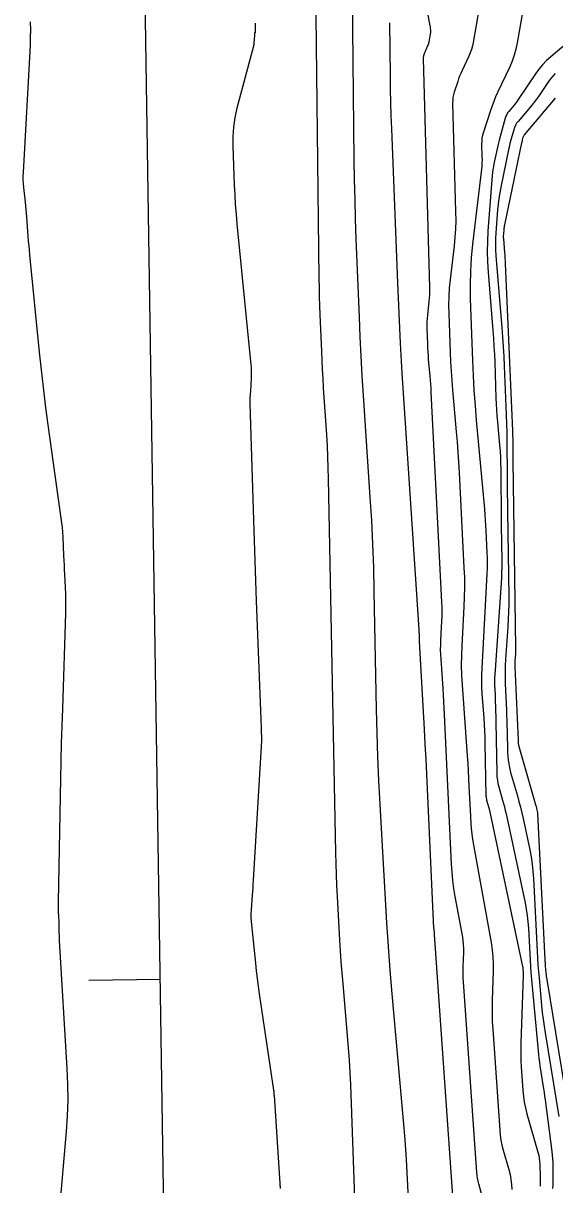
# Model space of a CAD drawing. Extents: x 1768942 to 1774819, y 723037 to 732099.
# Drawn here: x 1770817.1 to 1770861.8, y 724320 to 724417.7 of the extents above; entities that cross this region are included whole.
import ezdxf

# ---------------------------------------------------------------- set-up
doc = ezdxf.new("R2010")
doc.units = 0
doc.layers.add('R_Contours', color=7, linetype='Continuous')
doc.layers.add('R_Horz Alg', color=7, linetype='Continuous')

msp = doc.modelspace()

# ---------------------------------------------------------------- linework, layer by layer
at = {"layer": 'R_Contours'}
for points in [[(1770841.546, 724430.622), (1770841.949, 724396.23), (1770841.96, 724395.464), (1770841.977, 724394.697), (1770841.999, 724393.93), (1770842.027, 724393.164), (1770842.147, 724390.099), (1770842.18, 724389.333), (1770842.218, 724388.567), (1770842.261, 724387.801), (1770842.309, 724387.036), (1770842.573, 724383.062), (1770842.628, 724382.144), (1770842.673, 724381.226), (1770842.707, 724380.307), (1770842.73, 724379.388), (1770843.338, 724347.918), (1770843.359, 724346.998), (1770843.39, 724346.079), (1770843.428, 724345.159), (1770843.475, 724344.24), (1770843.677, 724340.565), (1770843.732, 724339.647), (1770843.794, 724338.729), (1770843.865, 724337.811), (1770843.942, 724336.894), (1770844.332, 724332.527), (1770844.417, 724331.493), (1770844.489, 724330.458), (1770844.547, 724329.423), (1770844.591, 724328.386), (1770845.591, 724300.531)], [(1770849.47, 724318.807), (1770849.399, 724320.454), (1770849.308, 724322.1), (1770849.194, 724323.745), (1770849.058, 724325.388), (1770848.107, 724336.055), (1770847.938, 724338.043), (1770847.786, 724340.033), (1770847.651, 724342.023), (1770847.532, 724344.015), (1770847.092, 724351.984), (1770846.991, 724353.977), (1770846.908, 724355.97), (1770846.843, 724357.964), (1770846.795, 724359.959), (1770846.603, 724369.924), (1770846.553, 724371.902), (1770846.48, 724373.879), (1770846.384, 724375.855), (1770846.265, 724377.83), (1770845.697, 724386.383), (1770845.593, 724388.03), (1770845.5, 724389.678), (1770845.419, 724391.326), (1770845.349, 724392.975), (1770845.089, 724399.572), (1770845.03, 724401.221), (1770844.983, 724402.871), (1770844.946, 724404.521), (1770844.921, 724406.171), (1770844.726, 724422.829)], [(1770855.652, 724319.121), (1770855.387, 724320.051), (1770855.327, 724320.285), (1770855.279, 724320.52), (1770855.244, 724320.758), (1770855.221, 724320.998), (1770854.102, 724337.06), (1770854.084, 724337.372), (1770854.075, 724337.684), (1770854.073, 724337.996), (1770854.08, 724338.308), (1770854.125, 724339.557), (1770854.128, 724339.869), (1770854.114, 724340.18), (1770854.083, 724340.489), (1770854.036, 724340.797), (1770853.415, 724344.233), (1770853.304, 724344.909), (1770853.215, 724345.588), (1770853.15, 724346.27), (1770853.106, 724346.954), (1770852.519, 724359.543), (1770852.491, 724360.088), (1770852.461, 724360.633), (1770852.427, 724361.178), (1770852.39, 724361.722), (1770852.213, 724364.186), (1770852.191, 724364.588), (1770852.181, 724364.989), (1770852.184, 724365.391), (1770852.199, 724365.792), (1770852.287, 724367.4), (1770852.304, 724367.802), (1770852.31, 724368.203), (1770852.306, 724368.605), (1770852.291, 724369.007), (1770851.398, 724386.65), (1770851.379, 724386.992), (1770851.357, 724387.334), (1770851.331, 724387.676), (1770851.302, 724388.017), (1770851.172, 724389.438), (1770851.146, 724389.751), (1770851.124, 724390.065), (1770851.106, 724390.379), (1770851.093, 724390.693), (1770851.046, 724392.006), (1770851.042, 724392.292), (1770851.048, 724392.578), (1770851.065, 724392.864), (1770851.093, 724393.149), (1770851.229, 724394.289), (1770851.257, 724394.574), (1770851.275, 724394.86), (1770851.283, 724395.146), (1770851.28, 724395.432), (1770850.742, 724414.748), (1770850.743, 724414.812), (1770850.749, 724414.875), (1770850.761, 724414.937), (1770850.778, 724414.998), (1770850.858, 724415.242), (1770850.879, 724415.303), (1770850.902, 724415.363), (1770850.927, 724415.422), (1770850.953, 724415.48), (1770851.113, 724415.821), (1770851.146, 724415.898), (1770851.174, 724415.977), (1770851.197, 724416.057), (1770851.214, 724416.139), (1770851.351, 724416.93), (1770851.358, 724416.975), (1770851.361, 724417.021), (1770851.361, 724417.067), (1770851.357, 724417.113), (1770851.338, 724417.298), (1770851.332, 724417.344), (1770851.326, 724417.39), (1770851.319, 724417.436), (1770851.311, 724417.482), (1770850.6, 724421.26)], [(1770859.5, 724421.057), (1770858.628, 724416.045), (1770858.519, 724415.525), (1770858.377, 724415.015), (1770858.201, 724414.517), (1770857.991, 724414.029), (1770856.976, 724411.869), (1770856.808, 724411.499), (1770856.652, 724411.123), (1770856.508, 724410.743), (1770856.375, 724410.359), (1770855.777, 724408.536), (1770855.707, 724408.285), (1770855.658, 724408.031), (1770855.632, 724407.774), (1770855.628, 724407.514), (1770855.658, 724406.465), (1770855.66, 724406.203), (1770855.653, 724405.942), (1770855.637, 724405.681), (1770855.61, 724405.42), (1770854.863, 724399.116), (1770854.75, 724397.977), (1770854.681, 724396.837), (1770854.656, 724395.695), (1770854.675, 724394.551), (1770854.861, 724389.311), (1770854.914, 724388.057), (1770854.985, 724386.804), (1770855.073, 724385.551), (1770855.178, 724384.3), (1770855.86, 724376.807), (1770855.898, 724376.355), (1770855.933, 724375.902), (1770855.963, 724375.449), (1770855.988, 724374.996), (1770856.08, 724373.182), (1770856.096, 724372.729), (1770856.102, 724372.275), (1770856.095, 724371.822), (1770856.076, 724371.368), (1770855.641, 724363.419), (1770855.62, 724362.894), (1770855.616, 724362.37), (1770855.629, 724361.846), (1770855.658, 724361.322), (1770855.809, 724359.225), (1770855.843, 724358.701), (1770855.87, 724358.177), (1770855.891, 724357.652), (1770855.905, 724357.127), (1770855.994, 724352.708), (1770855.999, 724352.613), (1770856.011, 724352.519), (1770856.028, 724352.425), (1770856.051, 724352.333), (1770856.157, 724351.965), (1770856.183, 724351.872), (1770856.207, 724351.78), (1770856.229, 724351.687), (1770856.25, 724351.593), (1770859.079, 724338.33), (1770859.082, 724338.314), (1770859.084, 724338.298), (1770859.086, 724338.282), (1770859.087, 724338.266), (1770859.09, 724338.201), (1770859.091, 724338.185), (1770859.092, 724338.169), (1770859.093, 724338.153), (1770859.095, 724338.137), (1770859.124, 724337.824), (1770859.128, 724337.766), (1770859.131, 724337.708), (1770859.132, 724337.651), (1770859.13, 724337.593), (1770858.927, 724331.891), (1770858.915, 724331.393), (1770858.917, 724330.895), (1770858.932, 724330.398), (1770858.96, 724329.901), (1770859.099, 724327.912), (1770859.146, 724327.417), (1770859.219, 724326.927), (1770859.317, 724326.441), (1770859.441, 724325.959), (1770860.365, 724322.716), (1770860.429, 724322.465), (1770860.475, 724322.21), (1770860.506, 724321.954), (1770860.52, 724321.694), (1770860.543, 724320.652), (1770860.548, 724320.392), (1770860.55, 724320.132), (1770860.549, 724319.871)], [(1770855.426, 724418.994), (1770854.921, 724416.092), (1770854.858, 724415.791), (1770854.776, 724415.496), (1770854.674, 724415.207), (1770854.552, 724414.925), (1770853.964, 724413.675), (1770853.867, 724413.46), (1770853.777, 724413.243), (1770853.694, 724413.023), (1770853.617, 724412.801), (1770853.323, 724411.905), (1770853.259, 724411.679), (1770853.216, 724411.451), (1770853.193, 724411.22), (1770853.189, 724410.986), (1770853.444, 724401.832), (1770853.451, 724401.116), (1770853.432, 724400.402), (1770853.387, 724399.689), (1770853.316, 724398.977), (1770852.978, 724396.132), (1770852.908, 724395.42), (1770852.865, 724394.708), (1770852.849, 724393.993), (1770852.861, 724393.278), (1770852.977, 724390.002), (1770853.01, 724389.218), (1770853.054, 724388.434), (1770853.109, 724387.651), (1770853.175, 724386.869), (1770853.498, 724383.322), (1770853.571, 724382.47), (1770853.636, 724381.618), (1770853.692, 724380.764), (1770853.739, 724379.91), (1770854.145, 724371.88), (1770854.176, 724371.059), (1770854.185, 724370.239), (1770854.173, 724369.419), (1770854.139, 724368.599), (1770853.959, 724365.319), (1770853.927, 724364.499), (1770853.921, 724363.68), (1770853.941, 724362.86), (1770853.987, 724362.041), (1770854.415, 724356.066), (1770854.459, 724355.429), (1770854.498, 724354.791), (1770854.534, 724354.152), (1770854.566, 724353.514), (1770854.685, 724350.959), (1770854.726, 724350.321), (1770854.787, 724349.686), (1770854.869, 724349.053), (1770854.973, 724348.423), (1770856.432, 724340.355), (1770856.524, 724339.755), (1770856.583, 724339.152), (1770856.611, 724338.548), (1770856.605, 724337.94), (1770856.518, 724335.506), (1770856.504, 724334.898), (1770856.507, 724334.29), (1770856.525, 724333.682), (1770856.559, 724333.075), (1770857.152, 724324.568), (1770857.192, 724324.144), (1770857.255, 724323.725), (1770857.339, 724323.309), (1770857.445, 724322.897), (1770857.913, 724321.256), (1770858.016, 724320.844), (1770858.093, 724320.428), (1770858.143, 724320.007), (1770858.166, 724319.583)], [(1770820.137, 724317.66), (1770820.714, 724324.465), (1770820.802, 724325.784), (1770820.842, 724327.105), (1770820.834, 724328.426), (1770820.779, 724329.748), (1770820.131, 724340.529), (1770820.123, 724340.685), (1770820.116, 724340.84), (1770820.112, 724340.996), (1770820.109, 724341.152), (1770820.1, 724341.776), (1770820.098, 724341.932), (1770820.093, 724342.088), (1770820.088, 724342.244), (1770820.08, 724342.399), (1770820.044, 724343.109), (1770820.037, 724343.279), (1770820.033, 724343.45), (1770820.032, 724343.62), (1770820.033, 724343.79), (1770820.236, 724354.15), (1770820.267, 724355.623), (1770820.304, 724357.097), (1770820.345, 724358.57), (1770820.391, 724360.043), (1770820.657, 724368.073), (1770820.666, 724368.476), (1770820.668, 724368.88), (1770820.661, 724369.283), (1770820.647, 724369.687), (1770820.574, 724371.315), (1770820.556, 724371.711), (1770820.538, 724372.107), (1770820.519, 724372.503), (1770820.5, 724372.899), (1770820.423, 724374.483), (1770820.4, 724374.879), (1770820.367, 724375.274), (1770820.326, 724375.668), (1770820.276, 724376.061), (1770819.156, 724384.12), (1770818.959, 724385.595), (1770818.775, 724387.072), (1770818.606, 724388.55), (1770818.451, 724390.03), (1770817.633, 724398.219), (1770817.596, 724398.6), (1770817.562, 724398.982), (1770817.529, 724399.364), (1770817.498, 724399.746), (1770817.37, 724401.418), (1770817.344, 724401.728), (1770817.317, 724402.038), (1770817.287, 724402.347), (1770817.254, 724402.656), (1770817.119, 724403.893), (1770817.091, 724404.202), (1770817.077, 724404.512), (1770817.075, 724404.822), (1770817.085, 724405.132), (1770817.674, 724415.846), (1770817.699, 724416.499), (1770817.703, 724417.153), (1770817.684, 724417.806)], [(1770836.574, 724417.708), (1770836.582, 724416.89), (1770836.581, 724416.885), (1770836.579, 724416.883), (1770836.576, 724416.882), (1770836.571, 724416.885), (1770836.55, 724416.9), (1770836.545, 724416.902), (1770836.542, 724416.902), (1770836.539, 724416.899), (1770836.538, 724416.894), (1770836.516, 724416.578), (1770836.513, 724416.524), (1770836.509, 724416.469), (1770836.506, 724416.414), (1770836.502, 724416.359), (1770836.483, 724416.048), (1770836.477, 724415.979), (1770836.468, 724415.909), (1770836.455, 724415.841), (1770836.439, 724415.773), (1770835.051, 724410.557), (1770834.872, 724409.766), (1770834.753, 724408.967), (1770834.694, 724408.162), (1770834.696, 724407.351), (1770834.825, 724404.09), (1770834.863, 724403.276), (1770834.913, 724402.462), (1770834.976, 724401.649), (1770835.05, 724400.837), (1770836.23, 724388.953), (1770836.242, 724388.807), (1770836.25, 724388.66), (1770836.253, 724388.514), (1770836.251, 724388.368), (1770836.235, 724387.781), (1770836.231, 724387.635), (1770836.224, 724387.488), (1770836.216, 724387.342), (1770836.206, 724387.195), (1770836.148, 724386.402), (1770836.137, 724386.221), (1770836.131, 724386.04), (1770836.129, 724385.859), (1770836.133, 724385.678), (1770836.439, 724375.879), (1770836.494, 724374.185), (1770836.551, 724372.492), (1770836.61, 724370.798), (1770836.672, 724369.105), (1770837.073, 724358.418), (1770837.077, 724358.326), (1770837.081, 724358.234), (1770837.085, 724358.143), (1770837.089, 724358.051), (1770837.106, 724357.684), (1770837.109, 724357.592), (1770837.11, 724357.501), (1770837.108, 724357.409), (1770837.104, 724357.317), (1770836.412, 724345.594), (1770836.393, 724345.282), (1770836.373, 724344.97), (1770836.352, 724344.658), (1770836.331, 724344.346), (1770836.241, 724343.098), (1770836.226, 724342.786), (1770836.224, 724342.475), (1770836.236, 724342.164), (1770836.262, 724341.853), (1770836.601, 724338.612), (1770836.672, 724337.969), (1770836.75, 724337.327), (1770836.835, 724336.685), (1770836.927, 724336.045), (1770838.13, 724327.948), (1770838.136, 724327.91), (1770838.14, 724327.873), (1770838.144, 724327.835), (1770838.147, 724327.797), (1770838.159, 724327.606), (1770838.164, 724327.53), (1770838.166, 724327.492), (1770838.673, 724319.65)], [(1770847.875, 724417.731), (1770847.927, 724413.273), (1770847.944, 724412.159), (1770847.968, 724411.045), (1770848.001, 724409.931), (1770848.041, 724408.817), (1770848.55, 724395.851), (1770848.658, 724393.32), (1770848.783, 724390.789), (1770848.925, 724388.259), (1770849.085, 724385.73), (1770850.348, 724366.703), (1770850.353, 724366.619), (1770850.357, 724366.535), (1770850.36, 724366.45), (1770850.362, 724366.366), (1770850.368, 724366.029), (1770850.37, 724365.945), (1770850.373, 724365.86), (1770850.377, 724365.776), (1770850.381, 724365.692), (1770850.789, 724358.3), (1770850.857, 724357.04), (1770850.923, 724355.78), (1770850.986, 724354.519), (1770851.046, 724353.259), (1770851.593, 724341.555), (1770851.595, 724341.52), (1770851.598, 724341.485), (1770851.603, 724341.45), (1770851.608, 724341.415), (1770851.64, 724341.238), (1770851.643, 724341.223), (1770851.644, 724341.207), (1770851.645, 724341.191), (1770851.645, 724341.175), (1770851.643, 724341.11), (1770851.642, 724341.094), (1770851.642, 724341.078), (1770851.643, 724341.062), (1770851.644, 724341.046), (1770853.289, 724317.429)], [(1770863.862, 724416.92), (1770861.444, 724414.888), (1770861.084, 724414.563), (1770860.75, 724414.215), (1770860.441, 724413.845), (1770860.158, 724413.451), (1770858.714, 724411.291), (1770858.623, 724411.158), (1770858.528, 724411.028), (1770858.43, 724410.9), (1770858.328, 724410.775), (1770857.912, 724410.281), (1770857.816, 724410.154), (1770857.735, 724410.018), (1770857.67, 724409.875), (1770857.619, 724409.723), (1770857.11, 724407.875), (1770857.044, 724407.629), (1770856.982, 724407.381), (1770856.924, 724407.133), (1770856.87, 724406.884), (1770856.661, 724405.885), (1770856.613, 724405.635), (1770856.574, 724405.384), (1770856.542, 724405.131), (1770856.519, 724404.877), (1770856.163, 724400.211), (1770856.115, 724399.348), (1770856.1, 724398.486), (1770856.119, 724397.623), (1770856.172, 724396.761), (1770856.57, 724391.843), (1770856.62, 724391.177), (1770856.663, 724390.51), (1770856.698, 724389.843), (1770856.725, 724389.176), (1770856.832, 724386.166), (1770856.854, 724385.668), (1770856.882, 724385.171), (1770856.916, 724384.674), (1770856.958, 724384.177), (1770857.139, 724382.192), (1770857.179, 724381.695), (1770857.209, 724381.198), (1770857.228, 724380.7), (1770857.237, 724380.202), (1770857.273, 724375.789), (1770857.277, 724375.358), (1770857.281, 724374.926), (1770857.286, 724374.495), (1770857.292, 724374.064), (1770857.316, 724372.339), (1770857.318, 724371.908), (1770857.31, 724371.477), (1770857.294, 724371.047), (1770857.268, 724370.617), (1770856.728, 724362.894), (1770856.716, 724362.681), (1770856.71, 724362.468), (1770856.711, 724362.255), (1770856.717, 724362.042), (1770856.756, 724361.19), (1770856.765, 724360.976), (1770856.773, 724360.763), (1770856.779, 724360.55), (1770856.784, 724360.337), (1770856.9, 724354.601), (1770856.916, 724354.31), (1770856.95, 724354.022), (1770857.002, 724353.736), (1770857.074, 724353.453), (1770857.397, 724352.328), (1770857.476, 724352.046), (1770857.549, 724351.763), (1770857.617, 724351.479), (1770857.681, 724351.193), (1770859.283, 724343.684), (1770859.384, 724343.156), (1770859.464, 724342.625), (1770859.523, 724342.092), (1770859.561, 724341.556), (1770859.669, 724339.406), (1770859.699, 724338.869), (1770859.735, 724338.332), (1770859.776, 724337.795), (1770859.823, 724337.259), (1770860.412, 724330.924), (1770860.444, 724330.605), (1770860.482, 724330.286), (1770860.526, 724329.968), (1770860.575, 724329.651), (1770860.781, 724328.383), (1770860.831, 724328.066), (1770860.879, 724327.748), (1770860.925, 724327.431), (1770860.967, 724327.112), (1770861.533, 724322.787), (1770861.568, 724322.477), (1770861.593, 724322.167), (1770861.607, 724321.855), (1770861.611, 724321.544), (1770861.607, 724320.295), (1770861.605, 724319.983), (1770861.602, 724319.671)], [(1770861.819, 724413.471), (1770861.614, 724413.258), (1770861.425, 724413.031), (1770861.251, 724412.79), (1770860.588, 724411.797), (1770860.418, 724411.551), (1770860.243, 724411.31), (1770860.061, 724411.074), (1770859.872, 724410.843), (1770858.695, 724409.442), (1770858.574, 724409.282), (1770858.473, 724409.112), (1770858.391, 724408.932), (1770858.327, 724408.743), (1770858.112, 724407.963), (1770858.06, 724407.768), (1770858.011, 724407.572), (1770857.965, 724407.375), (1770857.922, 724407.178), (1770857.241, 724403.914), (1770857.151, 724403.44), (1770857.075, 724402.964), (1770857.015, 724402.486), (1770856.971, 724402.006), (1770856.824, 724400.08), (1770856.797, 724399.599), (1770856.789, 724399.118), (1770856.8, 724398.636), (1770856.829, 724398.155), (1770857.321, 724392.084), (1770857.382, 724391.277), (1770857.436, 724390.47), (1770857.483, 724389.662), (1770857.522, 724388.854), (1770857.67, 724385.473), (1770857.698, 724384.738), (1770857.721, 724384.003), (1770857.737, 724383.268), (1770857.746, 724382.532), (1770857.77, 724379.59), (1770857.776, 724378.854), (1770857.784, 724378.119), (1770857.792, 724377.383), (1770857.802, 724376.648), (1770857.903, 724369.449), (1770857.905, 724368.818), (1770857.894, 724368.186), (1770857.87, 724367.555), (1770857.832, 724366.925), (1770857.639, 724364.167), (1770857.611, 724363.654), (1770857.597, 724363.142), (1770857.598, 724362.629), (1770857.614, 724362.115), (1770857.715, 724359.915), (1770857.733, 724359.475), (1770857.749, 724359.036), (1770857.762, 724358.596), (1770857.773, 724358.156), (1770857.808, 724356.395), (1770857.831, 724355.957), (1770857.882, 724355.524), (1770857.962, 724355.094), (1770858.069, 724354.669), (1770858.637, 724352.692), (1770858.769, 724352.22), (1770858.891, 724351.746), (1770859.006, 724351.271), (1770859.112, 724350.793), (1770859.674, 724348.16), (1770859.789, 724347.561), (1770859.88, 724346.957), (1770859.947, 724346.351), (1770859.99, 724345.742), (1770860.297, 724339.644), (1770860.329, 724339.069), (1770860.367, 724338.494), (1770860.412, 724337.919), (1770860.462, 724337.346), (1770860.675, 724335.05), (1770860.733, 724334.477), (1770860.802, 724333.905), (1770860.879, 724333.335), (1770860.967, 724332.765), (1770862.113, 724325.727)], [(1770863.568, 724322.315), (1770861.138, 724337.24), (1770861.116, 724337.381), (1770861.097, 724337.522), (1770861.08, 724337.663), (1770861.066, 724337.805), (1770861.013, 724338.372), (1770861.001, 724338.513), (1770860.99, 724338.655), (1770860.981, 724338.797), (1770860.973, 724338.939), (1770860.356, 724351.184), (1770860.352, 724351.24), (1770860.346, 724351.296), (1770860.338, 724351.351), (1770860.327, 724351.406), (1770860.28, 724351.626), (1770860.268, 724351.681), (1770860.255, 724351.735), (1770860.241, 724351.789), (1770860.226, 724351.843), (1770858.76, 724356.944), (1770858.751, 724356.979), (1770858.745, 724357.015), (1770858.74, 724357.051), (1770858.739, 724357.088), (1770858.736, 724357.235), (1770858.735, 724357.271), (1770858.734, 724357.308), (1770858.732, 724357.345), (1770858.731, 724357.382), (1770858.45, 724363.546), (1770858.446, 724363.681), (1770858.445, 724363.816), (1770858.449, 724363.95), (1770858.456, 724364.085), (1770858.494, 724364.625), (1770858.502, 724364.759), (1770858.507, 724364.894), (1770858.51, 724365.029), (1770858.509, 724365.164), (1770858.289, 724380.893), (1770858.286, 724381.102), (1770858.284, 724381.311), (1770858.282, 724381.52), (1770858.28, 724381.729), (1770858.273, 724382.566), (1770858.27, 724382.775), (1770858.266, 724382.984), (1770858.259, 724383.193), (1770858.251, 724383.401), (1770857.636, 724397.498), (1770857.625, 724397.723), (1770857.612, 724397.949), (1770857.597, 724398.174), (1770857.579, 724398.399), (1770857.486, 724399.549), (1770857.48, 724399.649), (1770857.478, 724399.75), (1770857.48, 724399.85), (1770857.485, 724399.95), (1770857.516, 724400.351), (1770857.525, 724400.451), (1770857.538, 724400.551), (1770857.553, 724400.65), (1770857.572, 724400.748), (1770859.011, 724407.645), (1770859.024, 724407.704), (1770859.038, 724407.763), (1770859.053, 724407.822), (1770859.068, 724407.88), (1770859.133, 724408.114), (1770859.152, 724408.171), (1770859.176, 724408.225), (1770859.207, 724408.276), (1770859.243, 724408.323), (1770861.835, 724411.409)]]:
    msp.add_lwpolyline(points, dxfattribs=at)
at = {"layer": 'R_Horz Alg'}
msp.add_line((1770830.136, 724237.299), (1770821.117, 724822.683), dxfattribs=at)
msp.add_line((1770830.136, 724237.299), (1770821.117, 724822.683), dxfattribs=at)
msp.add_lwpolyline([(1770822.596, 724337.195), (1770828.596, 724337.287)], dxfattribs=at)

doc.saveas('drawing.dxf')
